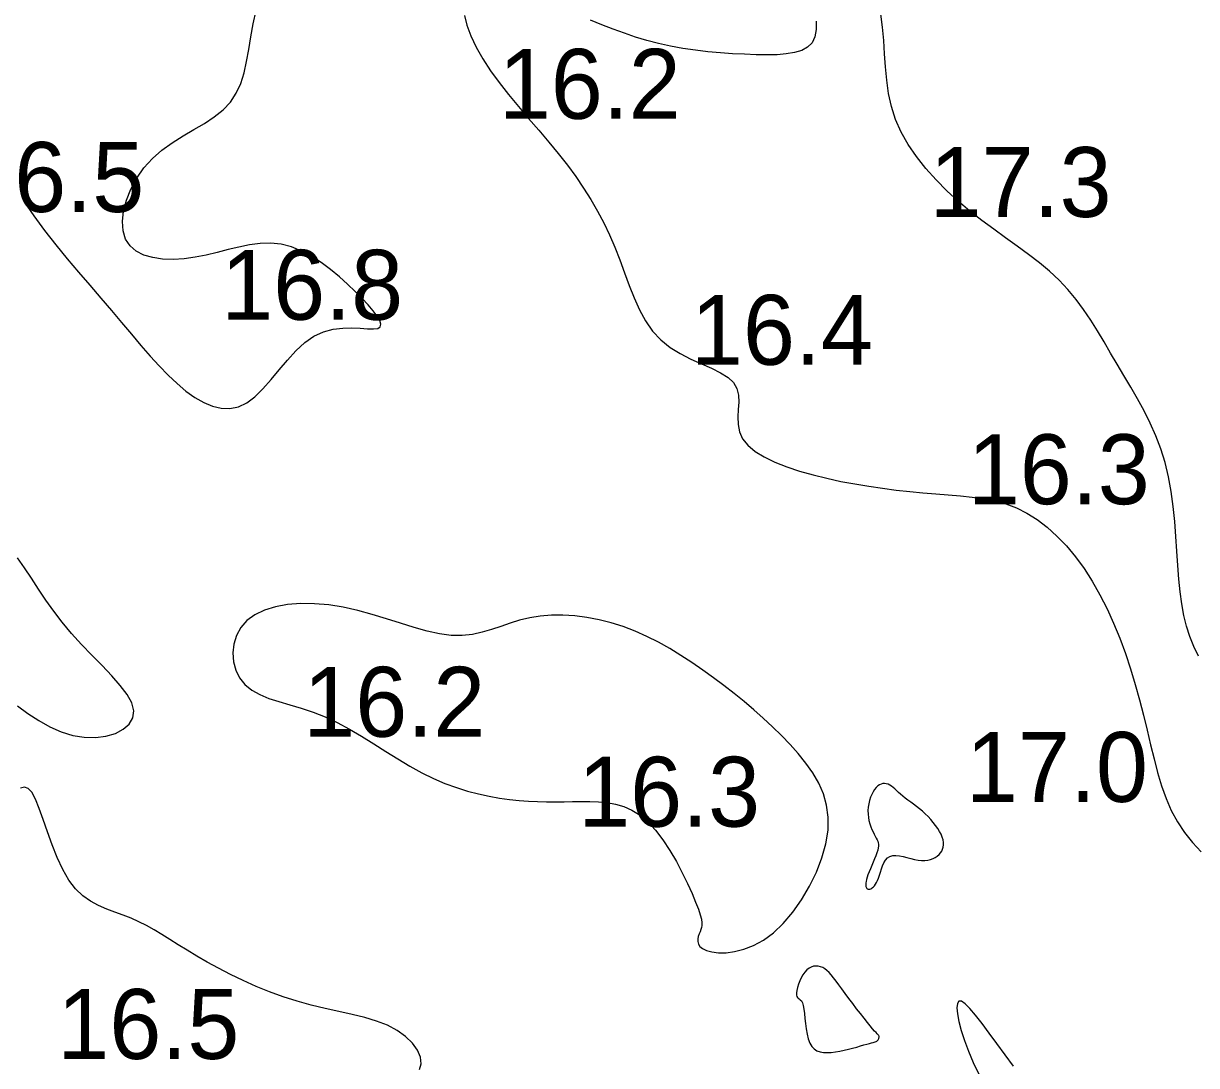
# Model space of a CAD drawing. Extents: x 3040093 to 3056816, y 408076 to 509144.
# Drawn here: x 3045513.5 to 3045597.3, y 434107.9 to 434182.4 of the extents above; entities that cross this region are included whole.
import ezdxf

# ---------------------------------------------------------------- set-up
doc = ezdxf.new("R2010")
doc.units = 0
doc.layers.add('V-CHAN-CONT-EL17', color=7, linetype='Continuous')
doc.layers.add('V-TOPO-SOUN-0610', color=7, linetype='Continuous')

msp = doc.modelspace()

# ---------------------------------------------------------------- linework, layer by layer
at = {"layer": 'V-CHAN-CONT-EL17'}
for points in [[(3045513.445, 434169.725), (3045514.184, 434168.642), (3045514.961, 434167.593), (3045515.763, 434166.575), (3045516.58, 434165.587), (3045517.398, 434164.626), (3045518.206, 434163.69), (3045518.992, 434162.776), (3045519.745, 434161.883), (3045520.469, 434161.016), (3045521.167, 434160.18), (3045521.844, 434159.381), (3045522.504, 434158.624), (3045523.152, 434157.914), (3045523.792, 434157.257), (3045524.429, 434156.658), (3045525.065, 434156.124), (3045525.702, 434155.667), (3045526.336, 434155.3), (3045526.966, 434155.036), (3045527.59, 434154.889), (3045528.207, 434154.871), (3045528.815, 434154.996), (3045529.411, 434155.276), (3045529.997, 434155.717), (3045530.576, 434156.284), (3045531.153, 434156.938), (3045531.735, 434157.637), (3045532.327, 434158.339), (3045532.935, 434159.003), (3045533.564, 434159.588), (3045534.22, 434160.052), (3045534.904, 434160.366), (3045535.599, 434160.549), (3045536.283, 434160.631), (3045536.935, 434160.642), (3045537.533, 434160.615), (3045538.056, 434160.578), (3045538.481, 434160.563), (3045538.787, 434160.6), (3045538.958, 434160.714), (3045539, 434160.904), (3045538.924, 434161.163), (3045538.741, 434161.484), (3045538.464, 434161.86), (3045538.102, 434162.284), (3045537.668, 434162.748), (3045537.173, 434163.246), (3045536.626, 434163.769), (3045536.036, 434164.3), (3045535.406, 434164.821), (3045534.744, 434165.313), (3045534.053, 434165.758), (3045533.34, 434166.136), (3045532.611, 434166.431), (3045531.87, 434166.623), (3045531.123, 434166.7), (3045530.37, 434166.678), (3045529.611, 434166.578), (3045528.846, 434166.423), (3045528.075, 434166.234), (3045527.298, 434166.034), (3045526.514, 434165.844), (3045525.723, 434165.686), (3045524.929, 434165.58), (3045524.147, 434165.536), (3045523.396, 434165.561), (3045522.694, 434165.662), (3045522.06, 434165.847), (3045521.513, 434166.124), (3045521.071, 434166.499), (3045520.753, 434166.98), (3045520.573, 434167.57), (3045520.528, 434168.248), (3045520.61, 434168.989), (3045520.813, 434169.767), (3045521.127, 434170.558), (3045521.546, 434171.337), (3045522.061, 434172.078), (3045522.666, 434172.755), (3045523.35, 434173.352), (3045524.089, 434173.88), (3045524.858, 434174.362), (3045525.632, 434174.817), (3045526.383, 434175.267), (3045527.088, 434175.732), (3045527.72, 434176.232), (3045528.252, 434176.789), (3045528.668, 434177.418), (3045528.984, 434178.116), (3045529.222, 434178.876), (3045529.406, 434179.69), (3045529.56, 434180.55), (3045529.708, 434181.449), (3045529.873, 434182.378), (3045530.079, 434183.33)], [(3045597.465, 434137.155), (3045597.116, 434137.848), (3045596.829, 434138.562), (3045596.596, 434139.304), (3045596.411, 434140.081), (3045596.264, 434140.898), (3045596.15, 434141.761), (3045596.06, 434142.676), (3045595.985, 434143.647), (3045595.917, 434144.663), (3045595.845, 434145.713), (3045595.759, 434146.783), (3045595.649, 434147.859), (3045595.505, 434148.931), (3045595.316, 434149.984), (3045595.073, 434151.005), (3045594.768, 434151.986), (3045594.409, 434152.927), (3045594.005, 434153.835), (3045593.565, 434154.713), (3045593.099, 434155.567), (3045592.618, 434156.402), (3045592.132, 434157.223), (3045591.649, 434158.035), (3045591.176, 434158.841), (3045590.709, 434159.639), (3045590.237, 434160.425), (3045589.751, 434161.196), (3045589.244, 434161.947), (3045588.705, 434162.675), (3045588.126, 434163.376), (3045587.498, 434164.046), (3045586.814, 434164.684), (3045586.081, 434165.296), (3045585.306, 434165.894), (3045584.5, 434166.486), (3045583.669, 434167.082), (3045582.824, 434167.691), (3045581.972, 434168.324), (3045581.123, 434168.991), (3045580.285, 434169.698), (3045579.471, 434170.444), (3045578.694, 434171.226), (3045577.966, 434172.041), (3045577.3, 434172.884), (3045576.709, 434173.752), (3045576.207, 434174.643), (3045575.805, 434175.551), (3045575.511, 434176.474), (3045575.307, 434177.409), (3045575.173, 434178.351), (3045575.084, 434179.299), (3045575.019, 434180.249), (3045574.954, 434181.198), (3045574.868, 434182.142), (3045574.738, 434183.078)], [(3045544.983, 434182.982), (3045545.153, 434182.279), (3045545.435, 434181.515), (3045545.818, 434180.707), (3045546.293, 434179.873), (3045546.848, 434179.029), (3045547.468, 434178.18), (3045548.139, 434177.328), (3045548.844, 434176.474), (3045549.567, 434175.622), (3045550.293, 434174.774), (3045551.006, 434173.932), (3045551.691, 434173.099), (3045552.335, 434172.275), (3045552.935, 434171.457), (3045553.495, 434170.64), (3045554.016, 434169.82), (3045554.499, 434168.991), (3045554.946, 434168.15), (3045555.358, 434167.29), (3045555.738, 434166.408), (3045556.088, 434165.502), (3045556.424, 434164.585), (3045556.76, 434163.674), (3045557.113, 434162.785), (3045557.498, 434161.934), (3045557.933, 434161.139), (3045558.432, 434160.416), (3045559.011, 434159.782), (3045559.679, 434159.246), (3045560.409, 434158.796), (3045561.169, 434158.409), (3045561.924, 434158.067), (3045562.64, 434157.748), (3045563.285, 434157.432), (3045563.823, 434157.1), (3045564.222, 434156.73), (3045564.46, 434156.307), (3045564.567, 434155.839), (3045564.586, 434155.336), (3045564.56, 434154.81), (3045564.532, 434154.273), (3045564.543, 434153.736), (3045564.638, 434153.211), (3045564.859, 434152.71), (3045565.237, 434152.241), (3045565.764, 434151.807), (3045566.419, 434151.407), (3045567.181, 434151.039), (3045568.029, 434150.704), (3045568.945, 434150.4), (3045569.907, 434150.126), (3045570.895, 434149.881), (3045571.891, 434149.665), (3045572.888, 434149.476), (3045573.883, 434149.311), (3045574.871, 434149.168), (3045575.848, 434149.045), (3045576.81, 434148.939), (3045577.753, 434148.848), (3045578.673, 434148.77), (3045579.567, 434148.701), (3045580.435, 434148.629), (3045581.278, 434148.54), (3045582.1, 434148.423), (3045582.901, 434148.263), (3045583.682, 434148.047), (3045584.447, 434147.762), (3045585.195, 434147.395), (3045585.929, 434146.936), (3045586.646, 434146.388), (3045587.342, 434145.756), (3045588.015, 434145.047), (3045588.661, 434144.267), (3045589.278, 434143.422), (3045589.861, 434142.518), (3045590.409, 434141.561), (3045590.919, 434140.558), (3045591.391, 434139.517), (3045591.828, 434138.446), (3045592.23, 434137.354), (3045592.6, 434136.249), (3045592.94, 434135.14), (3045593.25, 434134.036), (3045593.532, 434132.945), (3045593.791, 434131.875), (3045594.037, 434130.831), (3045594.282, 434129.815), (3045594.54, 434128.834), (3045594.823, 434127.889), (3045595.144, 434126.987), (3045595.515, 434126.129), (3045595.95, 434125.321), (3045596.456, 434124.563), (3045597.026, 434123.849), (3045597.645, 434123.169)], [(3045570.129, 434182.581), (3045570.13, 434181.973), (3045570.037, 434181.452), (3045569.83, 434181.036), (3045569.513, 434180.717), (3045569.094, 434180.484), (3045568.584, 434180.324), (3045567.992, 434180.226), (3045567.329, 434180.177), (3045566.604, 434180.165), (3045565.827, 434180.178), (3045565.007, 434180.206), (3045564.155, 434180.249), (3045563.278, 434180.31), (3045562.386, 434180.392), (3045561.489, 434180.496), (3045560.595, 434180.625), (3045559.714, 434180.781), (3045558.855, 434180.968), (3045558.024, 434181.186), (3045557.213, 434181.434), (3045556.414, 434181.707), (3045555.617, 434182.004), (3045554.81, 434182.321), (3045553.985, 434182.655)], [(3045513.023, 434133.601), (3045513.775, 434133.057), (3045514.55, 434132.552), (3045515.343, 434132.107), (3045516.151, 434131.747), (3045516.971, 434131.492), (3045517.794, 434131.36), (3045518.596, 434131.348), (3045519.349, 434131.445), (3045520.021, 434131.643), (3045520.586, 434131.932), (3045521.013, 434132.303), (3045521.274, 434132.746), (3045521.339, 434133.253), (3045521.191, 434133.814), (3045520.854, 434134.424), (3045520.364, 434135.076), (3045519.758, 434135.766), (3045519.071, 434136.488), (3045518.339, 434137.237), (3045517.598, 434138.006), (3045516.884, 434138.791), (3045516.225, 434139.586), (3045515.618, 434140.384), (3045515.055, 434141.179), (3045514.524, 434141.965), (3045514.016, 434142.735), (3045513.52, 434143.482), (3045513.028, 434144.201)], [(3045541.774, 434107.598), (3045541.887, 434108.019), (3045541.828, 434108.493), (3045541.612, 434108.994), (3045541.255, 434109.497), (3045540.77, 434109.975), (3045540.174, 434110.404), (3045539.48, 434110.764), (3045538.702, 434111.064), (3045537.854, 434111.319), (3045536.948, 434111.546), (3045535.998, 434111.761), (3045535.017, 434111.978), (3045534.018, 434112.214), (3045533.015, 434112.484), (3045532.019, 434112.801), (3045531.039, 434113.159), (3045530.08, 434113.55), (3045529.15, 434113.967), (3045528.255, 434114.4), (3045527.401, 434114.841), (3045526.595, 434115.283), (3045525.844, 434115.716), (3045525.152, 434116.133), (3045524.51, 434116.531), (3045523.909, 434116.909), (3045523.338, 434117.264), (3045522.787, 434117.594), (3045522.245, 434117.898), (3045521.703, 434118.174), (3045521.149, 434118.42), (3045520.577, 434118.637), (3045519.991, 434118.845), (3045519.402, 434119.066), (3045518.817, 434119.321), (3045518.244, 434119.635), (3045517.694, 434120.029), (3045517.173, 434120.525), (3045516.691, 434121.146), (3045516.255, 434121.904), (3045515.86, 434122.762), (3045515.501, 434123.675), (3045515.173, 434124.596), (3045514.869, 434125.479), (3045514.584, 434126.276), (3045514.312, 434126.942), (3045514.048, 434127.43), (3045513.786, 434127.706), (3045513.518, 434127.791), (3045513.238, 434127.719)], [(3045584.24, 434107.839), (3045583.628, 434108.659), (3045583.044, 434109.457), (3045582.493, 434110.211), (3045581.985, 434110.896), (3045581.526, 434111.49), (3045581.123, 434111.97), (3045580.785, 434112.311), (3045580.52, 434112.492), (3045580.332, 434112.494), (3045580.221, 434112.331), (3045580.184, 434112.021), (3045580.218, 434111.581), (3045580.321, 434111.032), (3045580.489, 434110.391), (3045580.72, 434109.677), (3045581.01, 434108.909), (3045581.356, 434108.103), (3045581.746, 434107.268)]]:
    msp.add_lwpolyline(points, dxfattribs=at)
for points in [[(3045567.774, 434118.055), (3045568.451, 434118.85), (3045569.083, 434119.741), (3045569.653, 434120.704), (3045570.145, 434121.71), (3045570.542, 434122.734), (3045570.826, 434123.748), (3045570.98, 434124.726), (3045570.993, 434125.647), (3045570.875, 434126.51), (3045570.64, 434127.323), (3045570.304, 434128.092), (3045569.883, 434128.823), (3045569.391, 434129.521), (3045568.844, 434130.194), (3045568.257, 434130.847), (3045567.643, 434131.486), (3045567.006, 434132.112), (3045566.347, 434132.725), (3045565.667, 434133.327), (3045564.969, 434133.917), (3045564.254, 434134.496), (3045563.522, 434135.064), (3045562.777, 434135.622), (3045562.018, 434136.17), (3045561.245, 434136.703), (3045560.46, 434137.215), (3045559.662, 434137.701), (3045558.85, 434138.155), (3045558.025, 434138.573), (3045557.186, 434138.947), (3045556.334, 434139.273), (3045555.47, 434139.546), (3045554.599, 434139.765), (3045553.729, 434139.929), (3045552.867, 434140.037), (3045552.02, 434140.09), (3045551.196, 434140.085), (3045550.401, 434140.024), (3045549.644, 434139.905), (3045548.927, 434139.731), (3045548.242, 434139.519), (3045547.574, 434139.292), (3045546.91, 434139.069), (3045546.238, 434138.872), (3045545.545, 434138.722), (3045544.816, 434138.64), (3045544.039, 434138.647), (3045543.205, 434138.757), (3045542.317, 434138.954), (3045541.383, 434139.215), (3045540.412, 434139.516), (3045539.411, 434139.836), (3045538.389, 434140.149), (3045537.354, 434140.435), (3045536.312, 434140.668), (3045535.274, 434140.83), (3045534.255, 434140.916), (3045533.27, 434140.923), (3045532.336, 434140.849), (3045531.468, 434140.693), (3045530.684, 434140.453), (3045529.999, 434140.126), (3045529.429, 434139.711), (3045528.988, 434139.209), (3045528.674, 434138.641), (3045528.485, 434138.029), (3045528.417, 434137.397), (3045528.466, 434136.767), (3045528.63, 434136.164), (3045528.904, 434135.61), (3045529.286, 434135.128), (3045529.77, 434134.734), (3045530.345, 434134.415), (3045531, 434134.147), (3045531.72, 434133.91), (3045532.495, 434133.681), (3045533.311, 434133.438), (3045534.156, 434133.161), (3045535.018, 434132.826), (3045535.885, 434132.419), (3045536.755, 434131.95), (3045537.625, 434131.437), (3045538.494, 434130.899), (3045539.361, 434130.351), (3045540.222, 434129.812), (3045541.077, 434129.3), (3045541.925, 434128.831), (3045542.762, 434128.421), (3045543.588, 434128.068), (3045544.4, 434127.767), (3045545.197, 434127.516), (3045545.976, 434127.309), (3045546.737, 434127.142), (3045547.477, 434127.011), (3045548.194, 434126.912), (3045548.887, 434126.84), (3045549.559, 434126.792), (3045550.213, 434126.763), (3045550.852, 434126.749), (3045551.48, 434126.747), (3045552.099, 434126.752), (3045552.714, 434126.76), (3045553.326, 434126.768), (3045553.94, 434126.768), (3045554.553, 434126.749), (3045555.163, 434126.692), (3045555.768, 434126.585), (3045556.366, 434126.409), (3045556.955, 434126.15), (3045557.533, 434125.792), (3045558.098, 434125.319), (3045558.646, 434124.724), (3045559.173, 434124.029), (3045559.671, 434123.268), (3045560.134, 434122.472), (3045560.556, 434121.671), (3045560.931, 434120.899), (3045561.25, 434120.187), (3045561.509, 434119.565), (3045561.704, 434119.059), (3045561.838, 434118.658), (3045561.921, 434118.345), (3045561.959, 434118.101), (3045561.961, 434117.908), (3045561.934, 434117.749), (3045561.885, 434117.606), (3045561.823, 434117.461), (3045561.755, 434117.299), (3045561.696, 434117.124), (3045561.658, 434116.94), (3045561.656, 434116.755), (3045561.704, 434116.574), (3045561.816, 434116.403), (3045562.005, 434116.249), (3045562.285, 434116.117), (3045562.666, 434116.015), (3045563.138, 434115.957), (3045563.686, 434115.958), (3045564.297, 434116.033), (3045564.955, 434116.198), (3045565.646, 434116.469), (3045566.356, 434116.859), (3045567.071, 434117.385)], [(3045574.094, 434120.567), (3045574.161, 434120.612), (3045574.232, 434120.672), (3045574.304, 434120.75), (3045574.376, 434120.849), (3045574.448, 434120.97), (3045574.519, 434121.117), (3045574.587, 434121.291), (3045574.652, 434121.494), (3045574.718, 434121.716), (3045574.79, 434121.947), (3045574.872, 434122.175), (3045574.969, 434122.39), (3045575.085, 434122.581), (3045575.226, 434122.737), (3045575.396, 434122.846), (3045575.597, 434122.902), (3045575.825, 434122.911), (3045576.075, 434122.884), (3045576.339, 434122.831), (3045576.612, 434122.763), (3045576.888, 434122.691), (3045577.159, 434122.625), (3045577.421, 434122.576), (3045577.667, 434122.551), (3045577.896, 434122.552), (3045578.109, 434122.575), (3045578.304, 434122.62), (3045578.482, 434122.683), (3045578.643, 434122.764), (3045578.785, 434122.86), (3045578.909, 434122.968), (3045579.014, 434123.088), (3045579.1, 434123.218), (3045579.164, 434123.359), (3045579.207, 434123.511), (3045579.227, 434123.673), (3045579.222, 434123.845), (3045579.193, 434124.028), (3045579.137, 434124.22), (3045579.054, 434124.422), (3045578.946, 434124.632), (3045578.816, 434124.845), (3045578.666, 434125.061), (3045578.5, 434125.276), (3045578.319, 434125.487), (3045578.127, 434125.692), (3045577.926, 434125.889), (3045577.719, 434126.074), (3045577.509, 434126.249), (3045577.297, 434126.415), (3045577.088, 434126.573), (3045576.883, 434126.725), (3045576.685, 434126.871), (3045576.497, 434127.014), (3045576.321, 434127.153), (3045576.16, 434127.291), (3045576.011, 434127.424), (3045575.873, 434127.551), (3045575.743, 434127.669), (3045575.619, 434127.776), (3045575.499, 434127.869), (3045575.381, 434127.946), (3045575.261, 434128.005), (3045575.14, 434128.043), (3045575.016, 434128.059), (3045574.891, 434128.052), (3045574.768, 434128.021), (3045574.645, 434127.965), (3045574.526, 434127.882), (3045574.41, 434127.773), (3045574.3, 434127.636), (3045574.197, 434127.471), (3045574.101, 434127.28), (3045574.017, 434127.07), (3045573.946, 434126.844), (3045573.889, 434126.606), (3045573.85, 434126.362), (3045573.83, 434126.115), (3045573.832, 434125.87), (3045573.856, 434125.631), (3045573.901, 434125.401), (3045573.961, 434125.18), (3045574.032, 434124.97), (3045574.112, 434124.774), (3045574.195, 434124.592), (3045574.277, 434124.427), (3045574.355, 434124.279), (3045574.426, 434124.15), (3045574.486, 434124.035), (3045574.534, 434123.927), (3045574.568, 434123.82), (3045574.586, 434123.709), (3045574.588, 434123.587), (3045574.569, 434123.448), (3045574.53, 434123.286), (3045574.469, 434123.097), (3045574.391, 434122.885), (3045574.3, 434122.659), (3045574.201, 434122.423), (3045574.099, 434122.186), (3045574, 434121.953), (3045573.909, 434121.732), (3045573.83, 434121.529), (3045573.768, 434121.35), (3045573.722, 434121.194), (3045573.69, 434121.059), (3045573.672, 434120.944), (3045573.665, 434120.846), (3045573.668, 434120.764), (3045573.68, 434120.695), (3045573.698, 434120.637), (3045573.721, 434120.59), (3045573.75, 434120.552), (3045573.784, 434120.525), (3045573.823, 434120.507), (3045573.868, 434120.499), (3045573.917, 434120.501), (3045573.971, 434120.512), (3045574.03, 434120.534)], [(3045569.809, 434109.26), (3045569.982, 434109.08), (3045570.184, 434108.951), (3045570.41, 434108.868), (3045570.658, 434108.823), (3045570.925, 434108.812), (3045571.208, 434108.828), (3045571.505, 434108.865), (3045571.812, 434108.918), (3045572.123, 434108.983), (3045572.432, 434109.056), (3045572.734, 434109.134), (3045573.023, 434109.213), (3045573.293, 434109.29), (3045573.537, 434109.361), (3045573.751, 434109.423), (3045573.929, 434109.473), (3045574.074, 434109.513), (3045574.191, 434109.544), (3045574.283, 434109.57), (3045574.355, 434109.593), (3045574.411, 434109.615), (3045574.456, 434109.639), (3045574.493, 434109.666), (3045574.526, 434109.699), (3045574.556, 434109.737), (3045574.581, 434109.779), (3045574.601, 434109.822), (3045574.616, 434109.866), (3045574.624, 434109.908), (3045574.627, 434109.948), (3045574.622, 434109.984), (3045574.609, 434110.016), (3045574.585, 434110.05), (3045574.546, 434110.094), (3045574.488, 434110.154), (3045574.407, 434110.239), (3045574.3, 434110.356), (3045574.163, 434110.513), (3045573.992, 434110.716), (3045573.785, 434110.971), (3045573.549, 434111.27), (3045573.291, 434111.601), (3045573.02, 434111.954), (3045572.744, 434112.317), (3045572.47, 434112.68), (3045572.207, 434113.032), (3045571.963, 434113.362), (3045571.743, 434113.66), (3045571.547, 434113.926), (3045571.368, 434114.16), (3045571.204, 434114.364), (3045571.049, 434114.539), (3045570.899, 434114.684), (3045570.751, 434114.802), (3045570.599, 434114.893), (3045570.441, 434114.958), (3045570.277, 434114.995), (3045570.111, 434115.004), (3045569.944, 434114.983), (3045569.778, 434114.931), (3045569.617, 434114.845), (3045569.463, 434114.726), (3045569.317, 434114.572), (3045569.183, 434114.383), (3045569.061, 434114.168), (3045568.955, 434113.938), (3045568.865, 434113.704), (3045568.795, 434113.475), (3045568.745, 434113.263), (3045568.719, 434113.078), (3045568.716, 434112.931), (3045568.74, 434112.828), (3045568.784, 434112.759), (3045568.845, 434112.708), (3045568.917, 434112.659), (3045568.993, 434112.598), (3045569.071, 434112.51), (3045569.143, 434112.378), (3045569.204, 434112.188), (3045569.252, 434111.93), (3045569.291, 434111.615), (3045569.326, 434111.261), (3045569.364, 434110.885), (3045569.41, 434110.503), (3045569.472, 434110.133), (3045569.556, 434109.792), (3045569.666, 434109.496)]]:
    msp.add_lwpolyline(points, close=True, dxfattribs=at)

# ---------------------------------------------------------------- texts
at = {"layer": 'V-TOPO-SOUN-0610'}
for s, p in [('16.2 ', (3045547.433, 434175.59)), ('16.5 ', (3045509.073, 434168.93)), ('17.3 ', (3045578.233, 434168.57)), ('16.8 ', (3045527.583, 434161.22)), ('16.4 ', (3045561.173, 434158)), ('16.3 ', (3045580.963, 434148.03)), ('16.2 ', (3045533.453, 434131.4)), ('17.0 ', (3045580.833, 434126.74)), ('16.3 ', (3045553.103, 434124.97)), ('16.5 ', (3045515.873, 434108.36))]:
    msp.add_text(s, height=5, dxfattribs=at).set_placement(p)

doc.saveas('drawing.dxf')
